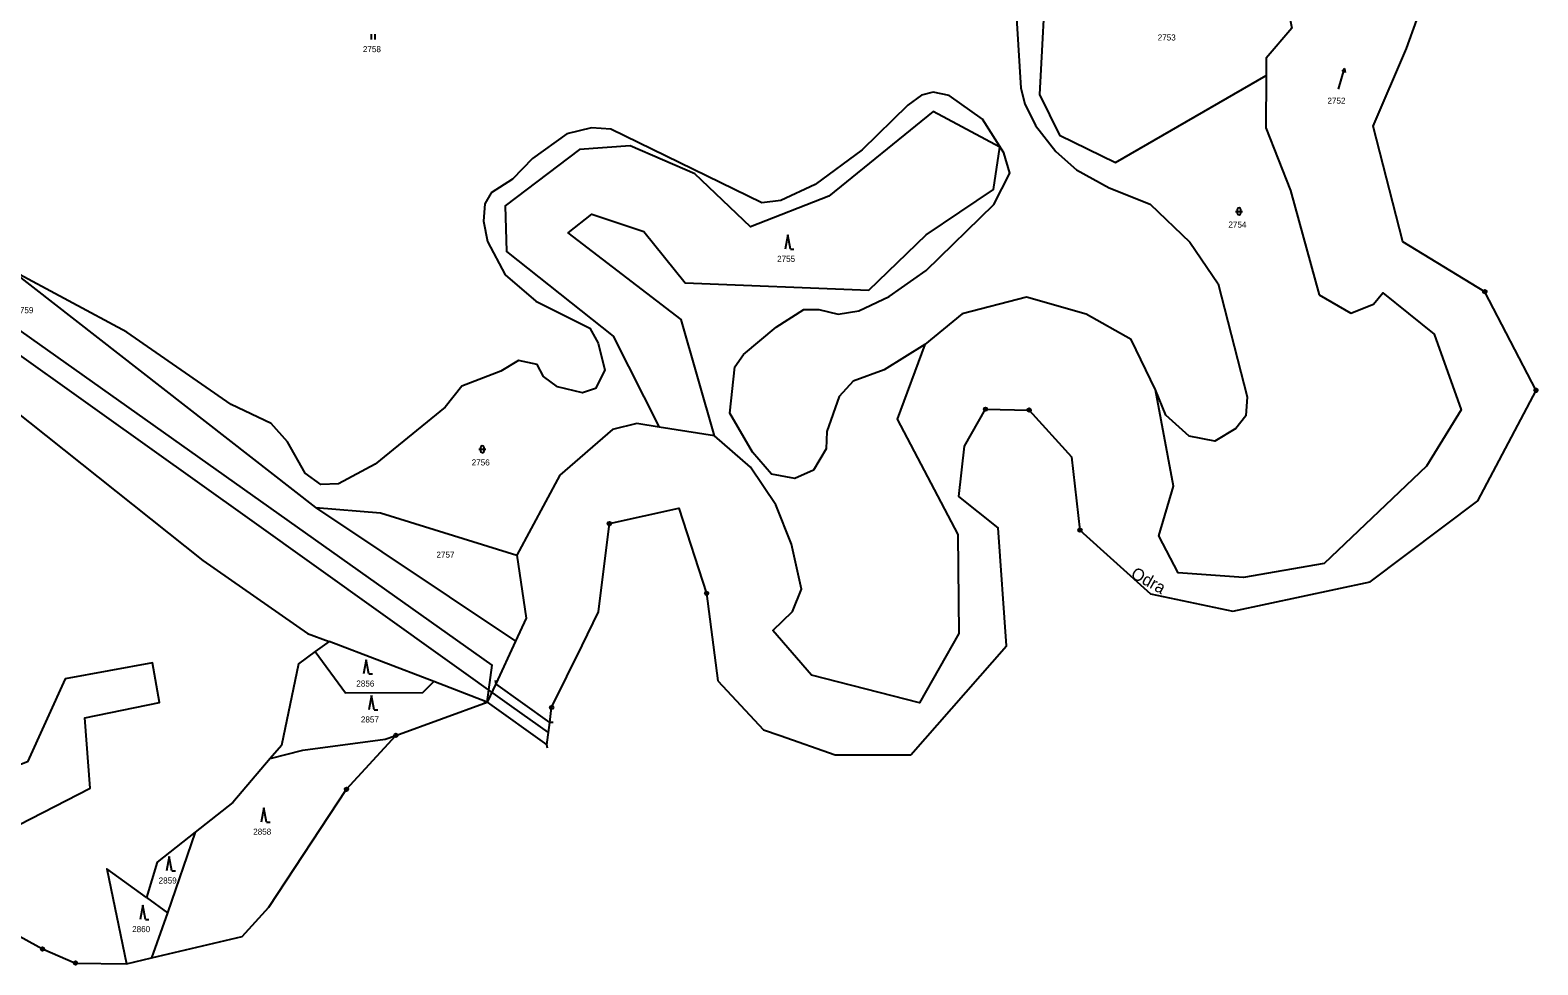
# Model space of a CAD drawing. Extents: x -504988 to -494607, y -1123820 to -1114018.
# Drawn here: x -496283.9 to -495861.1, y -1121257.6 to -1120995.5 of the extents above; entities that cross this region are included whole.
import ezdxf

# ---------------------------------------------------------------- set-up
doc = ezdxf.new("R2010")
doc.units = 0
for name, color, linetype in [('Hranice parcel', 7, 'Continuous'), ('Parcelní čísla', 7, 'Continuous'), ('Pop  PČ popisy', 7, 'Continuous'), ('Poz předměty', 7, 'Continuous'), ('Vnitřní kresba', 7, 'Continuous'), ('Značky bodu BP', 7, 'Continuous'), ('Značky kultur', 7, 'Continuous')]:
    doc.layers.add(name, color=color, linetype=linetype)

msp = doc.modelspace()

# ---------------------------------------------------------------- linework, layer by layer
at = {"layer": 'Hranice parcel'}
for p, q in [((-495907.32, -1121022.44), (-495897.89, -1121000.67)), ((-495937.33, -1121008.24), (-495937.41, -1121022.85)), ((-496289.5, -1121062.67), (-496203.92, -1121129.37)), ((-495861.6, -1121096.53), (-495875.95, -1121068.84)), ((-496091.98, -1121109.23), (-496107.5, -1121106.82)), ((-496081.89, -1121118.07), (-496091.98, -1121109.23)), ((-496203.92, -1121129.37), (-496147.79, -1121166.81)), ((-496200.05, -1121166.98), (-496203.96, -1121169.8)), ((-496170.73, -1121178.21), (-496200.05, -1121166.98)), ((-496147.79, -1121166.81), (-496153.34, -1121178.78)), ((-496137.69, -1121185.47), (-496129.15, -1121168.07)), ((-496155.73, -1121183.95), (-496170.73, -1121178.21)), ((-496153.34, -1121178.78), (-496155.73, -1121183.95)), ((-496091.08, -1121177.97), (-496078.23, -1121191.73)), ((-496181.36, -1121193.27), (-496155.73, -1121183.95)), ((-496155.73, -1121183.95), (-496139.02, -1121195.91)), ((-496138.22, -1121189.65), (-496137.69, -1121185.47)), ((-496139.02, -1121195.91), (-496138.22, -1121189.65)), ((-496078.23, -1121191.73), (-496073.6, -1121193.35)), ((-496237.68, -1121220.46), (-496245.39, -1121243.04)), ((-496251.31, -1121238.75), (-496245.39, -1121243.04)), ((-496245.39, -1121243.04), (-496249.9, -1121255.7)), ((-496256.87, -1121257.35), (-496249.9, -1121255.7))]:
    msp.add_line(p, q, dxfattribs=at)
for points in [[(-495974.09, -1120914.38), (-495984.69, -1120921.93), (-495990.28, -1120927.81), (-495996.63, -1120936.93), (-496000.98, -1120946.19), (-496008.64, -1120970.62), (-496006.14, -1121011.76), (-496005, -1121016.13), (-496001.99, -1121022.27), (-495996.26, -1121029.52), (-495990.5, -1121034.66), (-495981.36, -1121039.75), (-495969.81, -1121044.32), (-495958.72, -1121054.95), (-495950.79, -1121066.67), (-495942.62, -1121098.31), (-495943.02, -1121103.65), (-495945.83, -1121107.21), (-495951.67, -1121110.78), (-495958.91, -1121109.41), (-495965.42, -1121103.48), (-495968.33, -1121096.39)], [(-495974.09, -1120914.38), (-495992.08, -1120937.6), (-495998.9, -1120976.65), (-496000.82, -1121013.56), (-495995.22, -1121024.94), (-495979.55, -1121032.64), (-495937.33, -1121008.24)], [(-495970.68, -1120922.3), (-495976.5, -1120939.59), (-495971.16, -1120965.37), (-495943.85, -1120982.29), (-495932.88, -1120980.65), (-495930.12, -1120994.94), (-495937.31, -1121003.39), (-495937.33, -1121008.24)], [(-495897.89, -1121000.67), (-495892.16, -1120984.49), (-495902.96, -1120966.76)], [(-496155.73, -1121183.95), (-496154.4, -1121173.59), (-496286.4, -1121080), (-496372.39, -1121019.06), (-496404.66, -1120996.15)], [(-496033.03, -1121083.69), (-496044.39, -1121090.77), (-496053.13, -1121093.93), (-496057.04, -1121098.23), (-496060.52, -1121108.03), (-496060.72, -1121112.9), (-496064.24, -1121118.87), (-496069.47, -1121121.19), (-496076.05, -1121119.99), (-496081.34, -1121113.85), (-496087.73, -1121102.92), (-496086.29, -1121089.96), (-496083.84, -1121086.43), (-496074.76, -1121078.77), (-496066.94, -1121073.82), (-496062.77, -1121073.88), (-496057.3, -1121075.11), (-496051.57, -1121074.22), (-496043, -1121070.22), (-496032.62, -1121062.88), (-496013.69, -1121044.41), (-496009.15, -1121035.65), (-496010.84, -1121029.87), (-496016.86, -1121020.45), (-496026.17, -1121013.83), (-496030.7, -1121012.85), (-496033.96, -1121013.7), (-496037.82, -1121016.55), (-496050.62, -1121029.06), (-496063.79, -1121038.82), (-496073.37, -1121043.28), (-496078.73, -1121043.94), (-496121.05, -1121023.25), (-496126.46, -1121022.86), (-496133.46, -1121024.55), (-496143.08, -1121031.48), (-496148.67, -1121037.3), (-496154.67, -1121041.11), (-496156.39, -1121044.23), (-496156.8, -1121049.09), (-496155.68, -1121054.78), (-496150.74, -1121064.14), (-496142.12, -1121071.55), (-496126.93, -1121079.08), (-496124.65, -1121083.24), (-496122.78, -1121090.86), (-496125.34, -1121096.01), (-496129.02, -1121097.25), (-496136.04, -1121095.51), (-496140.01, -1121092.67), (-496141.75, -1121089.24), (-496146.94, -1121088.11), (-496151.94, -1121091.17), (-496162.84, -1121095.38), (-496167.57, -1121101.23), (-496187.14, -1121117.19), (-496197.47, -1121122.76), (-496202.45, -1121122.9), (-496206.83, -1121119.76), (-496211.74, -1121110.99), (-496216.33, -1121105.8), (-496227.53, -1121100.49), (-496256.83, -1121080.21), (-496289.5, -1121062.67)], [(-496091.98, -1121109.23), (-496101.36, -1121076.65), (-496133.06, -1121052.36), (-496126.4, -1121047.07), (-496111.85, -1121051.92), (-496100.28, -1121066.33), (-496048.69, -1121068.42), (-496032.66, -1121052.94), (-496013.77, -1121040.23), (-496012.03, -1121028.28), (-496030.68, -1121018.35), (-496059.98, -1121042.06), (-496081.94, -1121050.7), (-496097.54, -1121035.77), (-496115.68, -1121027.94), (-496129.88, -1121029), (-496150.76, -1121044.75), (-496150.35, -1121057.54), (-496120.47, -1121081.32), (-496107.5, -1121106.82)], [(-495875.95, -1121068.84), (-495898.96, -1121054.82), (-495907.32, -1121022.44)], [(-495937.41, -1121022.85), (-495930.49, -1121040.51), (-495922.4, -1121069.7)], [(-495968.33, -1121096.39), (-495975.17, -1121082.22), (-495987.82, -1121075.18), (-496004.47, -1121070.36), (-496022.53, -1121075.09), (-496033.03, -1121083.69)], [(-495922.4, -1121069.7), (-495913.51, -1121074.83), (-495907.18, -1121072.37), (-495904.53, -1121069.16), (-495890.18, -1121080.78), (-495882.63, -1121102), (-495892.32, -1121117.74), (-495921.01, -1121145.09), (-495943.65, -1121149.04), (-495961.98, -1121147.7), (-495967.42, -1121137.29), (-495963.32, -1121123.39), (-495968.33, -1121096.39)], [(-496033.03, -1121083.69), (-496040.8, -1121104.6), (-496023.73, -1121136.95), (-496023.47, -1121164.66), (-496034.55, -1121184.16), (-496064.83, -1121176.42), (-496075.68, -1121163.85), (-496070.18, -1121158.58), (-496067.63, -1121152.3), (-496070.45, -1121139.64), (-496074.83, -1121128.58), (-496081.89, -1121118.07)], [(-495908.17, -1121150.21), (-495877.91, -1121127.46), (-495861.6, -1121096.53)], [(-496289.12, -1121101.47), (-496235.46, -1121144.21), (-496206.11, -1121164.66), (-496200.05, -1121166.98)], [(-496036.98, -1121198.69), (-496010.16, -1121168.17), (-496012.47, -1121135.03), (-496023.53, -1121126.25), (-496021.93, -1121112.21), (-496016, -1121101.79), (-496003.78, -1121102.03), (-495991.89, -1121115.19), (-495989.52, -1121135.72), (-495969.77, -1121153.58)], [(-496107.5, -1121106.82), (-496113.83, -1121105.83), (-496120.62, -1121107.5)], [(-496120.62, -1121107.5), (-496135.38, -1121120.27), (-496147.48, -1121142.76)], [(-496203.92, -1121129.37), (-496185.69, -1121130.86), (-496147.48, -1121142.76)], [(-496129.15, -1121168.07), (-496124.52, -1121158.65), (-496121.49, -1121133.88), (-496101.99, -1121129.55), (-496094.22, -1121153.46), (-496091.08, -1121177.97)], [(-496147.48, -1121142.76), (-496144.82, -1121160.39), (-496147.79, -1121166.81)], [(-495969.77, -1121153.58), (-495946.62, -1121158.43), (-495908.17, -1121150.21)], [(-496203.96, -1121169.8), (-496208.66, -1121173.18), (-496213.43, -1121196.07), (-496216.59, -1121199.79)], [(-496203.96, -1121169.8), (-496195.53, -1121181.33), (-496173.8, -1121181.28), (-496170.73, -1121178.21)], [(-496327.85, -1121221.18), (-496293.71, -1121221.76), (-496267.13, -1121208.04), (-496268.57, -1121188.39), (-496247.68, -1121184.03), (-496249.66, -1121172.89), (-496274.11, -1121177.44), (-496284.7, -1121200.74), (-496325.21, -1121216.4), (-496350.06, -1121183.85)], [(-496249.9, -1121255.7), (-496224.45, -1121249.69), (-496217.03, -1121241.44), (-496195.22, -1121208.39), (-496181.36, -1121193.27)], [(-496216.59, -1121199.79), (-496207.48, -1121197.43), (-496184.41, -1121194.38), (-496181.36, -1121193.27)], [(-496073.6, -1121193.35), (-496058.18, -1121198.75), (-496036.98, -1121198.69)], [(-496216.59, -1121199.79), (-496227.08, -1121212.12), (-496237.68, -1121220.46)], [(-496237.68, -1121220.46), (-496248.36, -1121228.86), (-496251.31, -1121238.75)], [(-496251.31, -1121238.75), (-496262.41, -1121230.71), (-496256.87, -1121257.35)], [(-496339.78, -1121236.82), (-496318.77, -1121235.47), (-496301.75, -1121241.43), (-496280.43, -1121253.18), (-496271.26, -1121257.13), (-496256.87, -1121257.35)]]:
    msp.add_lwpolyline(points, dxfattribs=at)
at = {"layer": 'Poz předměty'}
for p, q in [((-496264.4, -1121102.63), (-496331.5, -1121054.78)), ((-496222.34, -1121132.66), (-496264.4, -1121102.63)), ((-496148.84, -1121185.2), (-496222.34, -1121132.66)), ((-496138.59, -1121192.51), (-496148.84, -1121185.2))]:
    msp.add_line(p, q, dxfattribs=at)
at = {"layer": 'Vnitřní kresba'}
for p, q in [((-496153.55, -1121177.8), (-496153.34, -1121178.78)), ((-496138.22, -1121189.65), (-496153.34, -1121178.78)), ((-496156.73, -1121184), (-496155.73, -1121183.95)), ((-496137.22, -1121189.63), (-496138.22, -1121189.65)), ((-496138.83, -1121196.89), (-496139.02, -1121195.91))]:
    msp.add_line(p, q, dxfattribs=at)
at = {"layer": 'Značky bodu BP'}
for centre, radius in [((-495875.95, -1121068.84), 0.5), ((-495875.95, -1121068.84), 0.0303), ((-495861.6, -1121096.53), 0.5), ((-495861.6, -1121096.53), 0.0303), ((-496016, -1121101.79), 0.5), ((-496016, -1121101.79), 0.0303), ((-496003.78, -1121102.03), 0.5), ((-496003.78, -1121102.03), 0.0303), ((-496121.49, -1121133.88), 0.5), ((-496121.49, -1121133.88), 0.0303), ((-495989.52, -1121135.72), 0.5), ((-495989.52, -1121135.72), 0.0303), ((-496094.22, -1121153.46), 0.5), ((-496094.22, -1121153.46), 0.0303), ((-496137.69, -1121185.47), 0.5), ((-496137.69, -1121185.47), 0.0303), ((-496181.36, -1121193.27), 0.5), ((-496181.36, -1121193.27), 0.0303), ((-496195.22, -1121208.39), 0.5), ((-496195.22, -1121208.39), 0.0303), ((-496280.43, -1121253.18), 0.5), ((-496280.43, -1121253.18), 0.0303), ((-496271.26, -1121257.13), 0.5), ((-496271.26, -1121257.13), 0.0303)]:
    msp.add_circle(centre, radius, dxfattribs=at)
at = {"layer": 'Značky kultur'}
for p, q in [((-496188.16, -1120998.12), (-496188.16, -1120996.62)), ((-496187.16, -1120998.12), (-496187.16, -1120996.62)), ((-495917.04, -1121012.03), (-495915.29, -1121006.3)), ((-495915.29, -1121006.3), (-495916.05, -1121007.08)), ((-495915.29, -1121006.3), (-495915.1, -1121007.38)), ((-495945.91, -1121046.32), (-495943.91, -1121046.32)), ((-495945.41, -1121045.82), (-495945.41, -1121046.82)), ((-495944.41, -1121046.82), (-495944.41, -1121045.82)), ((-496071.48, -1121052.94), (-496072.23, -1121056.94)), ((-496070.73, -1121056.94), (-496071.48, -1121052.94)), ((-496070.73, -1121056.94), (-496069.73, -1121056.94)), ((-496158.13, -1121113.03), (-496156.13, -1121113.03)), ((-496157.63, -1121112.53), (-496157.63, -1121113.53)), ((-496156.63, -1121113.53), (-496156.63, -1121112.53)), ((-496189.69, -1121172.06), (-496190.44, -1121176.06)), ((-496188.94, -1121176.06), (-496189.69, -1121172.06)), ((-496188.94, -1121176.06), (-496187.94, -1121176.06)), ((-496188.21, -1121182.11), (-496188.96, -1121186.11)), ((-496187.46, -1121186.11), (-496188.21, -1121182.11)), ((-496187.46, -1121186.11), (-496186.46, -1121186.11)), ((-496218.41, -1121213.58), (-496219.16, -1121217.58)), ((-496217.66, -1121217.58), (-496218.41, -1121213.58)), ((-496217.66, -1121217.58), (-496216.66, -1121217.58)), ((-496244.93, -1121227.28), (-496245.68, -1121231.28)), ((-496244.18, -1121231.28), (-496244.93, -1121227.28)), ((-496244.18, -1121231.28), (-496243.18, -1121231.28)), ((-496252.36, -1121240.91), (-496253.11, -1121244.91)), ((-496251.61, -1121244.91), (-496252.36, -1121240.91)), ((-496251.61, -1121244.91), (-496250.61, -1121244.91))]:
    msp.add_line(p, q, dxfattribs=at)
for centre, start, end in [((-495944.91, -1121045.82), 0, 180), ((-495944.91, -1121046.82), 180, 359.9879), ((-496157.13, -1121112.53), 0, 180), ((-496157.13, -1121113.53), 180, 359.9879)]:
    msp.add_arc(centre, 0.5, start, end, dxfattribs=at)

# ---------------------------------------------------------------- texts
at = {"layer": 'Parcelní čísla'}
for s, p in [('2753', (-495967.71, -1120998.4)), ('2758', (-496190.62, -1121001.67)), ('2752', (-495920.11, -1121016.13)), ('2754', (-495947.88, -1121050.87)), ('2755', (-496074.45, -1121060.49)), ('2759', (-496288.08, -1121074.88)), ('2756', (-496160.1, -1121117.58)), ('2757', (-496169.99, -1121143.44)), ('2856', (-496192.46, -1121179.59)), ('2857', (-496191.18, -1121189.66)), ('2858', (-496221.38, -1121221.13)), ('2859', (-496247.9, -1121234.83)), ('2860', (-496255.33, -1121248.46))]:
    msp.add_text(s, height=1.7, dxfattribs=at).set_placement(p)
at = {"layer": 'Pop  PČ popisy'}
msp.add_text('Odra', height=3.4, rotation=331, dxfattribs=at).set_placement((-495975.52, -1121148.85))

doc.saveas('drawing.dxf')
